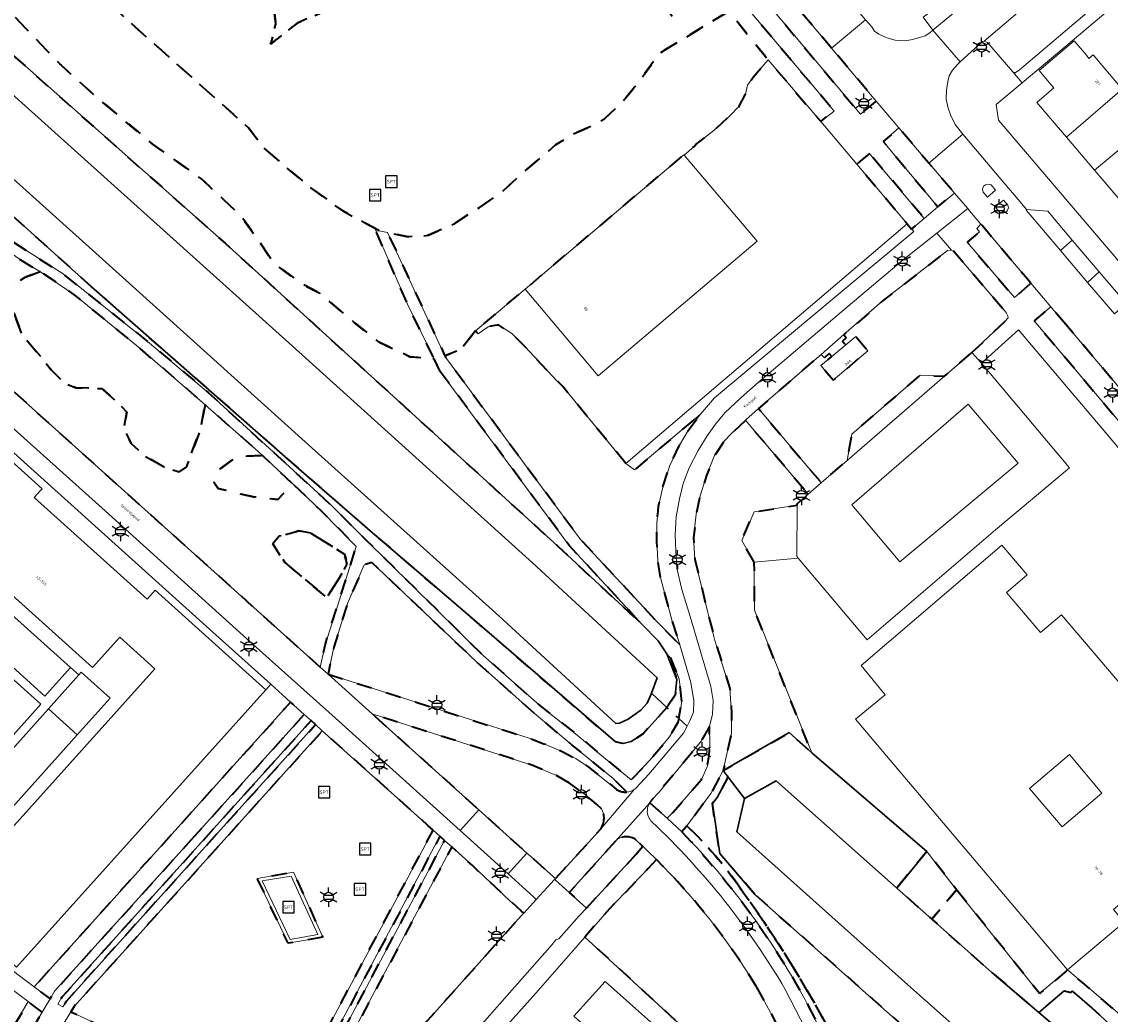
# Model space of a CAD drawing. Extents: x 105780 to 185197, y 477999 to 525027.
# Tile 414 of 562: x 108238 to 108381, y 479636 to 479766. Entities that reach past the tile are written whole.
import ezdxf
from ezdxf.enums import TextEntityAlignment as Align

# ---------------------------------------------------------------- set-up
doc = ezdxf.new("R2010")
doc.units = 0
doc.linetypes.add('XX-HIDDEN', pattern=[4, 2, -2])
for name, color, linetype, lineweight in [('B-GV-GR-HAAG_01-G', 252, 'GR-HAAG1', 13), ('B-GV-GR-MATERIAALGRENS-G', 252, 'XX-HIDDEN', 35), ('B-RO-IE-MEUBILAIR_WEGMEUBILAIR-S', 252, 'Continuous', 25), ('B-WE-GW-WATERGANG_SLOOT_INSTEEK-G', 252, 'Continuous', 30), ('B-XX-KG-KADASTRAAL_BEBOUWING-G', 252, 'Continuous', 20), ('B1-WE-OG-BEBOUWING-T18', 7, 'Continuous', 18), ('B1-WE-OG-TERREIN_ERF-GV', 252, 'Continuous', 18), ('B1-WE-OG-TOPOGRAFIE-T18', 10, 'Continuous', 18), ('B1-WE-VH-VERHARDING_ASFALT-GV', 252, 'Continuous', 18), ('B1-WE-VH-VERHARDING_BETONSTRAATSTEEN-GV', 252, 'Continuous', 18), ('B1-WE-VH-VERHARDING_HALFVERHARDING_SCHELP-GV', 252, 'Continuous', 18), ('B1-WE-VH-VERHARDING_STRAATBAKSTEEN-GV', 252, 'Continuous', 18), ('B1-WE-VH-VERHARDING_TEGEL-GV', 252, 'Continuous', 18), ('B1-WE-VH-VERHARDING_TEGEL_RUBBER-GV', 252, 'Continuous', 18)]:
    doc.layers.add(name, color=color, linetype=linetype, lineweight=lineweight)
doc.styles.add('NLCS-ISO', font='NLCS-ISO.ttf')
doc.styles.add('NLCS-ISO-M200-T18', font='NLCS-ISO.ttf', dxfattribs={"height": 0.36})
doc.linetypes.add('GR-HAAG1', pattern='A,6,[176,NLCS.shx,S=0.125,R=0,X=0,Y=0],-2', length=8)

# ---------------------------------------------------------------- blocks, each defined once
blk = doc.blocks.new('B-SIE-WEG_LICHTMAST-SO')
at = {"ltscale": 0.1}
for p, q in [((-1.1, 0.63), (-2.19, 1.27)), ((0, 1.27), (0, 2.53)), ((1.1, 0.63), (2.19, 1.27)), ((-1.1, -0.63), (-2.19, -1.27)), ((0, -1.27), (0, -2.53)), ((1.1, -0.63), (2.19, -1.27))]:
    blk.add_line(p, q, dxfattribs=at)
at = {"flags": 128}
for points in [[(-1.16, 0.5), (1.16, 0.5)], [(-1.16, -0.5), (1.16, -0.5)]]:
    blk.add_lwpolyline(points, dxfattribs=at)
at = {"ltscale": 0.1}
blk.add_circle((0, 0), 1.27, dxfattribs=at)
at = {"style": 'NLCS-ISO'}
blk.add_attdef('TYPE', text='', height=1.8, dxfattribs=at).set_placement((0, 2.53), align=Align.BOTTOM_CENTER)
blk = doc.blocks.new('SIE-WEG_SPEELTOESTEL-SO')
at = {"flags": 128}
blk.add_lwpolyline([(-0.75, -0.75), (0.75, -0.75), (0.75, 0.75), (-0.75, 0.75)], close=True, dxfattribs=at)
at = {"style": 'NLCS-ISO'}
blk.add_text('SPT', height=0.45, dxfattribs=at).set_placement((0, 0), align=Align.MIDDLE_CENTER)

msp = doc.modelspace()

# ---------------------------------------------------------------- linework, layer by layer
at = {"layer": 'B-GV-GR-HAAG_01-G', "flags": 128}
msp.add_lwpolyline([(108318.854, 479707.44), (108327.514, 479714.782), (108329.372, 479716.93), (108345.623, 479730.506), (108355.552, 479738.8), (108354.711, 479739.796), (108317.715, 479708.304)], close=True, dxfattribs=at)
at = {"layer": 'B-GV-GR-MATERIAALGRENS-G', "flags": 128}
for points in [[(108114.079, 479865.818), (108107.907, 479860.286), (108107.236, 479859.64), (108118.655, 479847.827), (108126.996, 479838.85), (108130.607, 479834.668), (108134.482, 479829.819), (108137.462, 479825.265), (108142.327, 479816.63), (108143.599, 479817.11), (108145.202, 479817.602), (108146.992, 479817.846), (108149.996, 479817.529), (108153.787, 479816.204), (108156.085, 479814.569), (108169.026, 479802.889), (108172.299, 479799.53), (108175.926, 479795.242), (108178.842, 479791.305), (108180.959, 479788.37), (108182.693, 479786.217), (108184.304, 479784.595), (108186.235, 479782.45), (108197.928, 479772.213), (108209.854, 479761.453), (108214.046, 479757.681), (108218.643, 479753.349), (108223.495, 479748.631), (108230.024, 479743.004), (108234.611, 479739.059), (108238.867, 479736.321), (108243.747, 479733.206), (108254.868, 479724.345), (108262.88, 479717.588), (108270.358, 479710.728), (108278.801, 479702.983), (108283.495, 479698.309), (108298.938, 479683.096), (108306.417, 479676.457), (108311.316, 479672.593), (108314.567, 479669.876), (108318.425, 479666.695), (108320.887, 479669.297), (108323.459, 479672.373), (108324.599, 479674.298), (108324.683, 479674.77), (108323.093, 479676.235), (108319.979, 479672.734), (108318.402, 479671.734), (108317.347, 479671.486), (108316.362, 479671.68), (108296.909, 479688.463), (108284.431, 479699.198), (108275.109, 479707.301), (108247.47, 479731.539), (108219.604, 479756.564), (108184.99, 479788.765), (108167.125, 479805.471), (108151.632, 479819.849), (108138.615, 479831.811), (108121.117, 479849.692), (108119.607, 479851.352), (108118.145, 479853.21), (108115.291, 479856.657), (108114.565, 479858.19), (108113.912, 479859.81), (108113.514, 479861.275), (108113.437, 479862.944), (108113.514, 479864.69)], [(108344.767, 479762.88), (108343.439, 479764.455), (108334.105, 479775.496), (108324.768, 479786.538), (108316.086, 479796.84), (108315.675, 479797.324), (108309.676, 479804.371), (108305.456, 479809.348), (108293.518, 479823.431), (108289.391, 479828.296), (108287.232, 479826.471), (108301.612, 479809.486), (108313.159, 479795.826), (108313.286, 479795.912), (108316.479, 479792.167), (108327.194, 479779.489), (108338.725, 479765.91), (108348.544, 479754.207), (108350.627, 479755.935), (108349.883, 479756.813)], [(108293.316, 479720.404), (108292.509, 479722.071), (108289.333, 479722.33), (108285.287, 479724.258), (108282.058, 479726.804), (108277.477, 479730.668), (108275.116, 479731.918), (108271.455, 479734.62), (108269.298, 479737.837), (108267.038, 479740.931), (108261.927, 479745.718), (108255.653, 479750.18), (108248.283, 479756.338), (108243.487, 479760.651), (108235.743, 479768.759), (108234.361, 479771.38), (108234.111, 479773.196), (108234.765, 479774.218), (108236.039, 479775.727), (108248.98, 479789.729), (108260.177, 479801.645), (108264.673, 479806.429), (108270.769, 479813.298), (108269.224, 479815.102), (108278.537, 479826.078), (108277.93, 479826.403), (108277.162, 479826.724), (108276.422, 479825.953), (108265.957, 479814.072), (108232.633, 479776.373), (108232.175, 479776.076), (108231.413, 479776.125), (108230.711, 479776.709), (108229.617, 479777.619), (108224.945, 479772.565), (108231.269, 479767.187), (108265.044, 479737.266), (108308.762, 479697.443), (108319.823, 479687.149), (108310.266, 479697.53)], [(108312.284, 479782.055), (108311.318, 479783.384), (108309.735, 479786.472), (108306.958, 479791.101), (108301.302, 479798.339), (108296.836, 479803.502), (108293.079, 479807.147), (108289.712, 479811.71), (108288.235, 479813.55), (108285.308, 479816.947), (108281.851, 479812.936), (108278.393, 479816.318), (108283.337, 479823.221), (108282.263, 479822.42), (108281.336, 479821.955), (108280.002, 479822.1), (108279.813, 479822.227), (108279.644, 479822.343), (108279.217, 479822.436), (108278.511, 479822.022), (108270.769, 479813.298), (108264.673, 479806.429), (108260.177, 479801.645), (108269.388, 479793.472), (108268.019, 479790.715), (108267.519, 479787.693), (108267.364, 479786.101), (108266.627, 479784.91), (108265.861, 479784.249), (108261.776, 479783.984), (108259.524, 479784.131), (108256.137, 479783.602), (108252.638, 479782.306), (108250.498, 479780.756), (108248.777, 479778.258), (108247.92, 479772.595), (108248.753, 479769.991), (108251.414, 479767.301), (108268.142, 479752.415), (108270.19, 479749.738), (108272.867, 479747.419), (108276.248, 479744.596), (108280.523, 479741.495), (108283.296, 479739.982), (108284.712, 479739.21), (108285.303, 479738.888), (108286.381, 479738.66), (108287.176, 479738.492), (108289.109, 479738.083), (108291.781, 479738.293), (108295.241, 479739.86), (108298.495, 479741.956), (108301.432, 479743.993), (108303.776, 479746.174), (108308.48, 479750.165), (108310.776, 479751.584), (108312.875, 479752.487), (108314.89, 479753.609), (108317.144, 479755.717), (108318.871, 479757.764), (108322.195, 479762.267), (108331.254, 479767.748), (108333.082, 479768.855), (108331.196, 479771.088), (108323.84, 479766.998), (108321.038, 479770.965), (108315.121, 479777.858), (108313.834, 479779.924)], [(108284.712, 479739.21), (108283.296, 479739.982), (108280.523, 479741.495), (108276.248, 479744.596), (108272.867, 479747.419), (108270.19, 479749.738), (108268.142, 479752.415), (108251.414, 479767.301), (108248.753, 479769.991), (108247.92, 479772.595), (108248.777, 479778.258), (108250.498, 479780.756), (108252.638, 479782.306), (108256.137, 479783.602), (108259.524, 479784.131), (108261.776, 479783.984), (108265.861, 479784.249), (108266.627, 479784.91), (108267.364, 479786.101), (108267.519, 479787.693), (108268.019, 479790.715), (108269.388, 479793.472), (108260.177, 479801.645), (108248.98, 479789.729), (108236.039, 479775.727), (108234.765, 479774.218), (108234.111, 479773.196), (108234.361, 479771.38), (108235.743, 479768.759), (108243.487, 479760.651), (108248.283, 479756.338), (108255.653, 479750.18), (108261.927, 479745.718), (108267.038, 479740.931), (108269.298, 479737.837), (108271.455, 479734.62), (108275.116, 479731.918), (108277.477, 479730.668), (108282.058, 479726.804), (108285.287, 479724.258), (108289.333, 479722.33), (108292.509, 479722.071), (108289.034, 479729.25)], [(108283.441, 479776.014), (108286.068, 479775.45), (108290.384, 479775.45), (108294.707, 479775.734), (108295.087, 479770.948), (108289.258, 479770.374), (108284.942, 479769.622), (108279.5, 479768.306), (108274.621, 479766.238), (108271, 479763.426), (108271.707, 479766.041), (108271.428, 479768.483), (108271.419, 479768.479), (108270.852, 479768.068), (108270.089, 479767.989), (108269.364, 479768.028), (108268.895, 479768.439), (108267.975, 479768.929), (108267.682, 479769.3), (108267.486, 479769.535), (108267.114, 479769.966), (108266.86, 479770.788), (108266.84, 479771.629), (108266.801, 479772.021), (108266.801, 479772.666), (108267.016, 479773.371), (108267.31, 479774.252), (108267.447, 479774.662), (108267.701, 479775.171), (108268.092, 479775.641), (108268.484, 479775.895), (108269.149, 479776.15), (108269.614, 479776.235), (108271.056, 479778.458), (108272.507, 479780.77), (108272.359, 479781.199), (108272.28, 479781.903), (108272.359, 479783.156), (108272.789, 479784.995), (108273.181, 479786.561), (108273.846, 479788.009), (108274.629, 479789.3), (108275.294, 479789.809), (108275.747, 479792.181), (108276.478, 479796.204), (108282.779, 479796.032), (108281.565, 479788.797), (108281.377, 479784.661), (108281.377, 479780.714), (108282.503, 479777.142)], [(108281.377, 479780.714), (108281.377, 479784.661), (108281.565, 479788.797), (108282.779, 479796.032), (108276.478, 479796.204), (108275.747, 479792.181), (108275.294, 479789.809), (108275.959, 479789.77), (108277.134, 479789.535), (108278.073, 479788.674), (108278.543, 479787.852), (108278.738, 479786.835), (108278.66, 479785.7), (108278.425, 479784.252), (108277.877, 479782.529), (108277.525, 479781.551), (108276.977, 479780.651), (108276.233, 479780.064), (108275.803, 479779.711), (108275.177, 479779.32), (108274.433, 479779.32), (108273.65, 479779.672), (108272.711, 479780.181), (108272.507, 479780.77), (108271.056, 479778.458), (108269.614, 479776.235), (108270.108, 479776.326), (108270.597, 479776.365), (108271.263, 479776.365), (108272.319, 479775.954), (108273.435, 479775.426), (108274.022, 479774.956), (108274.472, 479774.271), (108274.648, 479773.762), (108274.609, 479773.195), (108274.687, 479772.06), (108274.394, 479771.492), (108273.944, 479770.67), (108273.122, 479769.888), (108272.985, 479769.457), (108272.848, 479769.007), (108272.535, 479768.752), (108272.143, 479768.772), (108271.967, 479768.772), (108271.428, 479768.483), (108271.707, 479766.041), (108271, 479763.426), (108274.621, 479766.238), (108279.5, 479768.306), (108284.942, 479769.622), (108289.258, 479770.374), (108295.087, 479770.948), (108294.707, 479775.734), (108290.384, 479775.45), (108286.068, 479775.45), (108283.441, 479776.014), (108282.503, 479777.142)], [(108333.082, 479768.855), (108331.254, 479767.748), (108336.401, 479761.367), (108343.326, 479753.247), (108345.078, 479754.614), (108342.675, 479757.498)], [(108331.254, 479767.748), (108322.195, 479762.267), (108318.871, 479757.764), (108317.144, 479755.717), (108314.89, 479753.609), (108312.875, 479752.487), (108310.776, 479751.584), (108308.48, 479750.165), (108303.776, 479746.174), (108301.432, 479743.993), (108298.495, 479741.956), (108295.241, 479739.86), (108291.781, 479738.293), (108289.109, 479738.083), (108287.176, 479738.492), (108286.381, 479738.66), (108293.941, 479722.445), (108295.957, 479723.246), (108297.976, 479725.72), (108304.472, 479731.203), (108304.467, 479731.209), (108325.353, 479748.873), (108325.376, 479748.845), (108326.683, 479749.948), (108326.937, 479750.249), (108329.308, 479752.109), (108331.357, 479753.974), (108332.632, 479755.274), (108333.449, 479756.842), (108333.703, 479758.023), (108334.468, 479759.071), (108336.401, 479761.367)], [(108357.932, 479747.317), (108357.547, 479747.771), (108353.608, 479752.419), (108351.544, 479750.622), (108358.736, 479742.024), (108360.906, 479743.846), (108360.465, 479744.361)], [(108204.654, 479747.025), (108214.736, 479738.008), (108216.281, 479736.61), (108239.709, 479715.546), (108251.889, 479704.602), (108271.032, 479687.381), (108277.562, 479681.517), (108278.223, 479684.585), (108280.021, 479690.222), (108282.293, 479697.398), (108277.736, 479702.034), (108273.938, 479705.601), (108271.994, 479703.581), (108268.768, 479703.893), (108264.119, 479705), (108263.548, 479705.843), (108264.385, 479707.572), (108266.595, 479709.191), (108269.953, 479709.344), (108269.388, 479709.875), (108262.427, 479716.013), (108261.78, 479712.687), (108259.932, 479707.801), (108259.023, 479707.176), (108257.048, 479707.832), (108254.53, 479709.253), (108252.711, 479710.915), (108251.74, 479712.754), (108252.128, 479715.038), (108250.821, 479716.38), (108248.838, 479718.133), (108245.413, 479718.25), (108243.966, 479718.857), (108242.178, 479720.61), (108240.821, 479722.324), (108238.317, 479725.296), (108236.584, 479730.06), (108236.907, 479731.564), (108238.75, 479732.796), (108240.791, 479733.505), (108238.408, 479734.876), (108233.382, 479738.388), (108229.142, 479741.855), (108223.87, 479746.504), (108222.215, 479747.828), (108221.135, 479748.263), (108215.038, 479747.855), (108208.611, 479747.178)], [(108349.729, 479749.062), (108348.066, 479747.647), (108354.711, 479739.796), (108355.281, 479739.121), (108356.927, 479740.504), (108349.87, 479748.893)], [(108370.964, 479731.98), (108370.232, 479732.846), (108365.204, 479738.778), (108364.37, 479739.77), (108363.828, 479739.2), (108364.203, 479738.764), (108362.584, 479737.407), (108368.781, 479730.112)], [(108363.209, 479722.883), (108367.52, 479726.945), (108367.947, 479727.456), (108367.916, 479727.722), (108367.689, 479728.133), (108361.314, 479735.588), (108360.807, 479736.181), (108360.5, 479736.337), (108359.984, 479736.292), (108351.376, 479729.583), (108346.359, 479725.235), (108346.656, 479724.815), (108346.172, 479724.395), (108346.617, 479723.902), (108347.928, 479725.002), (108349.531, 479723.09), (108344.958, 479719.254), (108343.355, 479721.166), (108344.784, 479722.365), (108344.45, 479722.733), (108343.808, 479722.179), (108343.367, 479722.642), (108335.158, 479715.527), (108343.402, 479705.749), (108346.806, 479708.693), (108347.43, 479712.142), (108356.38, 479719.884), (108359.613, 479719.773)], [(108240.791, 479733.505), (108238.75, 479732.796), (108236.907, 479731.564), (108236.584, 479730.06), (108238.317, 479725.296), (108240.821, 479722.324), (108242.178, 479720.61), (108243.966, 479718.857), (108245.413, 479718.25), (108248.838, 479718.133), (108250.821, 479716.38), (108252.128, 479715.038), (108251.74, 479712.754), (108252.711, 479710.915), (108254.53, 479709.253), (108257.048, 479707.832), (108259.023, 479707.176), (108259.932, 479707.801), (108261.78, 479712.687), (108262.427, 479716.013), (108262.068, 479716.33), (108253.901, 479723.42), (108245.315, 479730.419)], [(108375.54, 479726.568), (108373.582, 479728.884), (108371.39, 479727.061), (108384.178, 479711.893), (108386.785, 479708.81), (108388.987, 479710.645)], [(108317.715, 479708.304), (108309.413, 479718.429), (108308.662, 479719.153), (108304.495, 479723.649), (108302.738, 479725.368), (108300.966, 479726.507), (108299.615, 479726.279), (108298.308, 479725.328), (108297.976, 479725.72), (108295.957, 479723.246), (108293.941, 479722.445), (108294.027, 479722.259), (108311.774, 479698.314), (108321.841, 479687.469), (108324.832, 479684.439), (108324.812, 479684.509), (108323.822, 479687.564), (108322.296, 479693.15), (108321.911, 479695.516), (108321.797, 479698.087), (108321.771, 479700.489), (108321.945, 479702.018), (108322.023, 479702.703), (108322.574, 479705.186), (108323.496, 479708.05), (108324.775, 479710.715), (108325.923, 479712.634), (108327.514, 479714.782), (108318.854, 479707.44)], [(108334.601, 479695.339), (108332.949, 479698.152), (108334.588, 479701.953), (108340.217, 479702.825), (108340.217, 479702.994), (108341.662, 479704.244), (108333.454, 479713.98), (108331.602, 479712.233), (108330.609, 479711.187), (108329.377, 479709.341), (108328.299, 479706.735), (108327.418, 479703.716), (108326.971, 479701.616), (108326.625, 479698.564), (108326.803, 479695.699), (108328.431, 479688.862), (108329.417, 479685.037), (108331.404, 479678.71), (108331.607, 479675.403), (108331.607, 479672.862), (108330.517, 479667.949), (108339.199, 479672.914), (108342.154, 479670.266), (108334.625, 479689.031)], [(108269.953, 479709.344), (108266.595, 479709.191), (108264.385, 479707.572), (108263.548, 479705.843), (108264.119, 479705), (108268.768, 479703.893), (108271.994, 479703.581), (108273.938, 479705.601)], [(108276.306, 479699.14), (108274.725, 479699.426), (108272.135, 479698.722), (108271.312, 479697.733), (108272.907, 479695.274), (108278.398, 479690.681), (108279.963, 479693.085), (108281.102, 479695.063), (108280.728, 479696.375)], [(108276.306, 479699.14), (108280.728, 479696.375), (108281.102, 479695.063), (108279.963, 479693.085), (108278.398, 479690.681), (108272.907, 479695.274), (108271.312, 479697.733), (108272.135, 479698.722), (108274.725, 479699.426)], [(108325.078, 479677.005), (108324.729, 479679.993), (108323.692, 479682.626), (108323.122, 479683.282), (108324.428, 479679.915), (108324.184, 479677.843), (108323.093, 479676.235), (108324.683, 479674.77)], [(108260.648, 479658.854), (108275.456, 479675.294), (108273.66, 479676.913), (108272.829, 479675.987), (108258.867, 479660.491), (108239.937, 479639.477), (108242.037, 479637.898), (108242.642, 479638.922)], [(108276.946, 479673.961), (108276.344, 479674.488), (108261.495, 479658.01), (108243.587, 479638.127), (108243.081, 479637.229), (108243.73, 479636.849), (108244.189, 479637.615), (108262.045, 479657.468)], [(108292.378, 479660.092), (108291.678, 479660.723), (108288.535, 479663.57), (108277.822, 479673.142), (108262.947, 479656.61), (108245.2, 479636.927), (108244.773, 479636.213), (108259.491, 479629.329), (108272.71, 479623.133)], [(108293.898, 479658.723), (108293.281, 479659.279), (108273.802, 479622.653), (108274.509, 479622.313)], [(108304.297, 479649.196), (108303.959, 479649.496), (108302.468, 479650.82), (108297.507, 479655.471), (108294.831, 479657.882), (108275.62, 479621.811), (108278.558, 479620.384), (108303.956, 479648.812)], [(108357.272, 479657.305), (108353.332, 479652.484), (108357.917, 479648.407), (108361.184, 479652.236)], [(108277.884, 479646), (108273.318, 479645.221), (108269.277, 479653.747), (108274.026, 479654.571)], [(108361.184, 479652.236), (108357.917, 479648.407), (108365.827, 479641.375), (108371.993, 479636.112), (108375.347, 479638.986), (108376.215, 479638.743), (108376.411, 479638.911), (108378.954, 479636.741), (108395.786, 479621.176), (108418.752, 479600.76), (108428.259, 479592.412), (108430.505, 479592.558), (108400.069, 479622.63), (108389.687, 479632.889), (108386.3, 479632.76), (108377.733, 479640.044), (108375.769, 479641.716), (108372.096, 479638.613)], [(108241.001, 479636.141), (108239.168, 479637.543), (108228.428, 479619.256), (108230.311, 479618.119)]]:
    msp.add_lwpolyline(points, close=True, dxfattribs=at)
for points in [[(108317.868, 479665.104), (108316.042, 479666.892), (108310.682, 479671.28), (108305.671, 479675.475), (108298.086, 479682.209), (108284.329, 479695.295), (108283.338, 479694.97), (108281.158, 479689.995), (108279.337, 479684.15), (108278.591, 479680.604)], [(108278.591, 479680.604), (108305.026, 479672.163), (108306.954, 479671.457), (108309.363, 479670.448), (108311.157, 479669.489), (108312.768, 479668.425), (108316.423, 479665.497)], [(108310.291, 479666.277), (108308.586, 479667.285), (108305.505, 479668.585), (108302.944, 479669.423), (108284.362, 479675.37), (108298.405, 479662.768), (108304.722, 479657.055), (108305.175, 479656.689), (108308.203, 479653.965), (108308.25, 479653.923), (108308.458, 479653.736), (108310.951, 479656.456), (108313.663, 479659.415), (108314.46, 479660.322)], [(108320.85, 479663.696), (108323.159, 479661.672), (108323.945, 479662.458), (108327.671, 479666.759), (108328.392, 479668.417), (108328.688, 479669.874), (108328.762, 479671.294), (108328.692, 479673.699)], [(108328.692, 479673.699), (108327.606, 479671.783), (108322.095, 479665.104), (108321.102, 479664.013)], [(108334.687, 479651.648), (108330.055, 479657.027), (108329.087, 479663.594), (108329.724, 479664.366), (108331.18, 479667.071), (108330.517, 479667.949), (108328.89, 479664.927), (108325.744, 479660.661)], [(108314.518, 479662.888), (108313.875, 479663.49), (108312.58, 479664.605), (108310.291, 479666.277)], [(108325.744, 479660.661), (108325.661, 479660.548), (108325.091, 479659.858)], [(108316.335, 479658.663), (108310.284, 479651.882), (108312.524, 479649.839), (108319.021, 479656.869)], [(108319.021, 479656.869), (108319.932, 479657.991), (108319.823, 479658.093), (108319.092, 479658.783)], [(108321.735, 479656.238), (108320.626, 479655.006), (108315.588, 479649.751), (108312.339, 479646.037), (108327.297, 479632.265), (108331.573, 479628.432), (108334.808, 479631.795), (108335.935, 479632.967), (108337.531, 479634.679), (108334.908, 479639.488)], [(108448.76, 479533.095), (108449.361, 479532.543), (108450.025, 479531.934), (108456.905, 479539.553), (108457.75, 479539.992), (108458.571, 479540.566), (108459.122, 479541.21), (108459.42, 479541.671), (108459.695, 479542.386), (108460.153, 479542.9), (108458.883, 479546.133), (108456.478, 479543.808), (108444.375, 479554.118), (108422.002, 479574.011), (108334.687, 479651.648)], [(108341.687, 479637.008), (108347, 479626.622), (108348.869, 479622.967)]]:
    msp.add_lwpolyline(points, dxfattribs=at)
for points in [[(108316.423, 479665.497, 0.1814293), (108317.868, 479665.104)], [(108321.102, 479664.013, 0.0509046), (108320.85, 479663.696)], [(108314.46, 479660.322, 0.2824897), (108314.518, 479662.888)], [(108325.744, 479660.661, -0.0528606), (108332.759, 479652.445)], [(108332.759, 479652.445, 0.0528606), (108325.744, 479660.661)], [(108319.092, 479658.783, 0.3598086), (108316.335, 479658.663)], [(108325.091, 479659.858, -0.0701191), (108341.687, 479637.008)], [(108334.908, 479639.488, 0.0596516), (108321.735, 479656.238)], [(108332.759, 479652.445, -0.0450472), (108347.262, 479628.262)], [(108347.262, 479628.262, 0.0450472), (108332.759, 479652.445)]]:
    msp.add_lwpolyline(points, format="xyb", dxfattribs=at)
at = {"layer": 'B-WE-GW-WATERGANG_SLOOT_INSTEEK-G', "flags": 128}
for points in [[(108184.99, 479788.765), (108219.604, 479756.564), (108247.47, 479731.539), (108275.109, 479707.301), (108284.431, 479699.198), (108296.909, 479688.463), (108316.362, 479671.68), (108317.347, 479671.486), (108318.402, 479671.734), (108319.979, 479672.734), (108323.093, 479676.235), (108321.091, 479678.08), (108321.05, 479677.964), (108320.521, 479676.772), (108319.708, 479675.862), (108318.014, 479674.697), (108316.865, 479674.177), (108316.382, 479674.102), (108301.003, 479688.246), (108276.429, 479710.344), (108249.824, 479734.364), (108220.963, 479760.287), (108202.65, 479776.569)], [(108202.65, 479776.569), (108220.963, 479760.287), (108249.824, 479734.364), (108276.429, 479710.344), (108301.003, 479688.246), (108316.382, 479674.102), (108316.865, 479674.177), (108318.014, 479674.697), (108319.708, 479675.862), (108320.521, 479676.772), (108321.05, 479677.964), (108321.091, 479678.08), (108321.823, 479680.129), (108305.437, 479695.228), (108274.744, 479722.993), (108237.442, 479756.513), (108222.168, 479770.297)]]:
    msp.add_lwpolyline(points, dxfattribs=at)
for points in [[(108224.945, 479772.565), (108224.564, 479772.889), (108222.168, 479770.297), (108237.442, 479756.513), (108274.744, 479722.993), (108305.437, 479695.228), (108321.823, 479680.129), (108321.091, 479678.08), (108323.093, 479676.235), (108324.184, 479677.843), (108324.428, 479679.915), (108323.122, 479683.282), (108321.943, 479684.96), (108319.823, 479687.149), (108308.762, 479697.443), (108265.044, 479737.266), (108231.269, 479767.187)], [(108342.154, 479670.266), (108339.199, 479672.914), (108330.517, 479667.949), (108331.18, 479667.071), (108333.308, 479664.254), (108337.469, 479666.587), (108353.332, 479652.484), (108357.272, 479657.305)], [(108354.778, 479639.76), (108332.304, 479659.857), (108333.308, 479664.254), (108331.18, 479667.071), (108329.724, 479664.366), (108329.087, 479663.594), (108330.055, 479657.027), (108334.687, 479651.648), (108422.002, 479574.011), (108444.375, 479554.118), (108456.478, 479543.808), (108458.883, 479546.133), (108457.708, 479548.719), (108439.897, 479564.413), (108420.51, 479581.605), (108404.306, 479595.835)], [(108392.429, 479617.474), (108375.634, 479633.005), (108371.993, 479636.112), (108365.827, 479641.375), (108357.917, 479648.407), (108353.332, 479652.484), (108337.469, 479666.587), (108333.308, 479664.254), (108332.304, 479659.857), (108354.778, 479639.76), (108404.306, 479595.835), (108420.51, 479581.605), (108439.897, 479564.413), (108457.708, 479548.719), (108456.733, 479560.496), (108441.494, 479574.142), (108436.063, 479578.91), (108421.208, 479591.953), (108415.443, 479597.015)], [(108395.786, 479621.176), (108378.954, 479636.741), (108376.411, 479638.911), (108376.215, 479638.743), (108375.347, 479638.986), (108371.993, 479636.112), (108375.634, 479633.005), (108392.429, 479617.474), (108415.443, 479597.015), (108421.208, 479591.953), (108428.259, 479592.412), (108418.752, 479600.76)]]:
    msp.add_lwpolyline(points, close=True, dxfattribs=at)
at = {"layer": 'B-XX-KG-KADASTRAAL_BEBOUWING-G', "flags": 128}
for points in [[(108378.576, 479761.555), (108378.24, 479761.954), (108376.644, 479763.851), (108372.054, 479759.957), (108373.632, 479758.081), (108373.985, 479757.661), (108371.751, 479755.766), (108375.622, 479751.201), (108382.96, 479757.509), (108379.13, 479762.025)], [(108386.744, 479753.047), (108382.96, 479757.509), (108375.622, 479751.201), (108379.313, 479746.85)], [(108390.486, 479748.635), (108390.325, 479748.824), (108392.205, 479750.26), (108392.312, 479750.137), (108395.079, 479752.487), (108393.373, 479754.498), (108388.861, 479750.552), (108386.744, 479753.047), (108379.313, 479746.85), (108383.106, 479742.377)], [(108325.353, 479748.873), (108304.467, 479731.209), (108304.472, 479731.203), (108314.085, 479719.836), (108334.971, 479737.5), (108325.376, 479748.845)], [(108346.617, 479723.902), (108344.784, 479722.365), (108343.355, 479721.166), (108344.958, 479719.254), (108349.531, 479723.09), (108347.928, 479725.002)], [(108235.523, 479709.9), (108226.802, 479700.188), (108247.618, 479681.455), (108251.226, 479685.47), (108255.83, 479681.317), (108229.959, 479652.543), (108229.164, 479653.244), (108228.628, 479653.718), (108228.205, 479654.092), (108227.884, 479653.734), (108226.442, 479652.125), (108237.622, 479642.091), (108270.396, 479678.541), (108255.857, 479691.623), (108254.795, 479690.454), (108239.942, 479703.807), (108240.8, 479704.731), (108241.014, 479704.961)], [(108391.513, 479657.855), (108383.612, 479667.209), (108389.095, 479671.84), (108374.959, 479688.396), (108372.224, 479686.061), (108367.727, 479691.328), (108370.465, 479693.666), (108367.155, 479697.543), (108348.657, 479681.749), (108351.81, 479677.886), (108347.908, 479674.702), (108375.769, 479641.716), (108383.194, 479647.988), (108381.794, 479649.646)], [(108380.298, 479664.943), (108375.051, 479660.512), (108370.768, 479665.582), (108376.015, 479670.014)], [(108310.882, 479635.638), (108317.285, 479629.903), (108321.384, 479634.48), (108314.981, 479640.215)]]:
    msp.add_lwpolyline(points, close=True, dxfattribs=at)
at = {"layer": 'B1-WE-OG-TERREIN_ERF-GV', "flags": 128}
for points in [[(108381.586, 479768.247), (108369.796, 479758.329), (108366.408, 479755.479), (108366.697, 479753.437), (108386.186, 479730.563)], [(108383.106, 479742.377), (108379.313, 479746.85), (108375.622, 479751.201), (108371.751, 479755.766), (108373.985, 479757.661), (108373.632, 479758.081), (108372.054, 479759.957), (108376.644, 479763.851), (108378.24, 479761.954), (108378.576, 479761.555), (108379.13, 479762.025), (108382.96, 479757.509)], [(108389.052, 479702.524), (108380.816, 479712.327), (108375.163, 479718.975), (108369.33, 479725.876), (108364.468, 479721.462), (108376.039, 479707.74), (108366.288, 479699.583), (108349.415, 479685.116), (108340.371, 479695.847), (108334.601, 479695.339), (108334.625, 479689.031), (108342.154, 479670.266), (108357.272, 479657.305), (108361.184, 479652.236), (108372.096, 479638.613), (108375.769, 479641.716), (108377.733, 479640.044), (108386.3, 479632.76)], [(108235.523, 479709.9), (108241.014, 479704.961), (108240.8, 479704.731), (108239.942, 479703.807), (108254.795, 479690.454), (108255.857, 479691.623), (108270.396, 479678.541), (108271.045, 479679.262), (108263.014, 479686.511), (108232.797, 479713.685)], [(108229.959, 479652.543), (108255.83, 479681.317), (108251.226, 479685.47), (108247.618, 479681.455), (108226.802, 479700.188)], [(108235.604, 479689.66), (108244.728, 479681.47), (108245.811, 479680.498), (108246.138, 479680.864), (108249.936, 479677.463), (108245.591, 479672.628), (108229.316, 479654.456)], [(108327.297, 479632.265), (108312.339, 479646.037), (108305.896, 479638.675), (108293.601, 479624.938)], [(108310.882, 479635.638), (108314.981, 479640.215), (108321.384, 479634.48)]]:
    msp.add_lwpolyline(points, dxfattribs=at)
for points in [[(108304.472, 479731.203), (108297.976, 479725.72), (108298.308, 479725.328), (108299.615, 479726.279), (108300.966, 479726.507), (108302.738, 479725.368), (108304.495, 479723.649), (108308.662, 479719.153), (108309.413, 479718.429), (108317.715, 479708.304), (108354.711, 479739.796), (108348.066, 479747.647), (108343.326, 479753.247), (108336.401, 479761.367), (108334.468, 479759.071), (108333.703, 479758.023), (108333.449, 479756.842), (108332.632, 479755.274), (108331.357, 479753.974), (108329.308, 479752.109), (108326.937, 479750.249), (108326.683, 479749.948), (108325.376, 479748.845), (108334.971, 479737.5), (108314.085, 479719.836)], [(108366.288, 479699.583), (108376.039, 479707.74), (108364.468, 479721.462), (108363.209, 479722.883), (108359.613, 479719.773), (108346.806, 479708.693), (108343.402, 479705.749), (108341.662, 479704.244), (108340.217, 479702.994), (108340.217, 479702.825), (108340.201, 479696.049), (108340.371, 479695.847), (108349.415, 479685.116)], [(108359.613, 479719.773), (108356.38, 479719.884), (108347.43, 479712.142), (108346.806, 479708.693)], [(108369.263, 479708.33), (108362.708, 479716.103), (108347.404, 479702.864), (108353.742, 479695.346)], [(108369.263, 479708.33), (108353.742, 479695.346), (108347.404, 479702.864), (108362.708, 479716.103)], [(108340.217, 479702.825), (108334.588, 479701.953), (108332.949, 479698.152), (108334.601, 479695.339), (108340.371, 479695.847), (108340.201, 479696.049)], [(108375.769, 479641.716), (108347.908, 479674.702), (108351.81, 479677.886), (108348.657, 479681.749), (108367.155, 479697.543), (108370.465, 479693.666), (108367.727, 479691.328), (108372.224, 479686.061), (108374.959, 479688.396), (108389.095, 479671.84), (108383.612, 479667.209), (108391.513, 479657.855), (108381.794, 479649.646), (108383.194, 479647.988)], [(108272.829, 479675.987), (108273.66, 479676.913), (108271.045, 479679.262), (108270.396, 479678.541), (108237.622, 479642.091), (108226.442, 479652.125), (108225.222, 479650.56), (108230.726, 479646.404), (108239.937, 479639.477), (108258.867, 479660.491)], [(108380.298, 479664.943), (108376.015, 479670.014), (108370.768, 479665.582), (108375.051, 479660.512)], [(108224.522, 479648.563), (108222.955, 479645.915), (108235.894, 479638.26), (108211.505, 479597.17), (108199.15, 479604.479), (108199.11, 479604.411), (108210.544, 479594.127), (108213.221, 479593.86), (108218.618, 479602.917), (108219.748, 479604.814), (108227.799, 479618.207), (108228.428, 479619.256), (108239.168, 479637.543), (108229.549, 479644.764)]]:
    msp.add_lwpolyline(points, close=True, dxfattribs=at)
at = {"layer": 'B1-WE-VH-VERHARDING_ASFALT-GV', "flags": 128}
msp.add_lwpolyline([(108216.281, 479736.61), (108213.817, 479733.926), (108237.308, 479712.811), (108249.264, 479702.06), (108268.355, 479684.862), (108279.112, 479675.204), (108295.943, 479660.041), (108298.405, 479662.768), (108284.362, 479675.37), (108278.591, 479680.604), (108277.562, 479681.517), (108271.032, 479687.381), (108251.889, 479704.602), (108239.709, 479715.546)], close=True, dxfattribs=at)
at = {"layer": 'B1-WE-VH-VERHARDING_BETONSTRAATSTEEN-GV', "flags": 128}
for points in [[(108320.106, 479801.145), (108315.675, 479797.324), (108316.086, 479796.84), (108324.768, 479786.538), (108334.105, 479775.496), (108343.439, 479764.455), (108344.767, 479762.88), (108349.232, 479766.629), (108347.874, 479768.252), (108342.441, 479774.67), (108335.673, 479782.7), (108329.232, 479790.319)], [(108376.835, 479774.059), (108364.791, 479763.793), (108365.255, 479763.646), (108368.57, 479759.765), (108368.907, 479759.642), (108369.466, 479760.035), (108380.006, 479768.975), (108380.205, 479769.332), (108380.188, 479769.645), (108378.861, 479771.157), (108376.95, 479773.547)], [(108358.076, 479765.276), (108357.656, 479764.929), (108357.036, 479764.501), (108355.583, 479764.073), (108355.164, 479764.003), (108354.323, 479763.861), (108353.107, 479763.965), (108352.006, 479764.264), (108350.988, 479764.756), (108350.393, 479765.108), (108350.027, 479765.678), (108349.232, 479766.629), (108344.767, 479762.88), (108349.883, 479756.813), (108350.627, 479755.935), (108353.608, 479752.419), (108357.547, 479747.771), (108362.026, 479751.59), (108361.016, 479752.874), (108360.389, 479754.127), (108360.076, 479755.027), (108359.802, 479756.201), (108359.881, 479757.375), (108360.037, 479758.51), (108360.233, 479759.254), (108360.663, 479759.998), (108361.335, 479760.788), (108361.668, 479761.091)], [(108364.99, 479744.949), (108364.742, 479744.739), (108364.583, 479744.377), (108364.666, 479743.983), (108365.246, 479743.318), (108366.316, 479744.238), (108365.743, 479744.908), (108365.385, 479745.027)], [(108364.99, 479744.949), (108365.385, 479745.027), (108365.743, 479744.908), (108366.316, 479744.238), (108365.246, 479743.318), (108364.666, 479743.983), (108364.583, 479744.377), (108364.742, 479744.739)], [(108366.27, 479742.016), (108366.836, 479741.346), (108367.21, 479741.223), (108367.579, 479741.29), (108367.838, 479741.515), (108368.003, 479741.893), (108367.906, 479742.261), (108367.348, 479742.924)], [(108366.27, 479742.016), (108367.348, 479742.924), (108367.906, 479742.261), (108368.003, 479741.893), (108367.838, 479741.515), (108367.579, 479741.29), (108367.21, 479741.223), (108366.836, 479741.346)], [(108370.392, 479741.669), (108370.37, 479741.562), (108374.838, 479736.275), (108376.398, 479737.672), (108373.194, 479741.456)], [(108379.937, 479733.493), (108379.932, 479733.499), (108376.398, 479737.672), (108374.838, 479736.275), (108378.373, 479732.092)], [(108379.937, 479733.493), (108378.373, 479732.092), (108381.955, 479727.95), (108383.475, 479729.312)], [(108235.604, 479689.66), (108232.272, 479685.887), (108241.34, 479677.713), (108244.728, 479681.47)], [(108245.811, 479680.498), (108241.826, 479676.022), (108245.591, 479672.628), (108249.936, 479677.463), (108246.138, 479680.864)], [(108245.591, 479672.628), (108241.826, 479676.022), (108225.552, 479657.852), (108229.316, 479654.456)], [(108298.405, 479662.768), (108295.943, 479660.041), (108302.244, 479654.329), (108304.722, 479657.055)]]:
    msp.add_lwpolyline(points, close=True, dxfattribs=at)
for points in [[(108381.39, 479785.048), (108367.533, 479773.093), (108358.076, 479765.276), (108361.668, 479761.091), (108364.589, 479763.749), (108364.791, 479763.793), (108376.835, 479774.059), (108389.842, 479785.054)], [(108381.955, 479727.95), (108378.373, 479732.092), (108374.838, 479736.275), (108370.37, 479741.562), (108370.392, 479741.669), (108369.549, 479742.683), (108367.243, 479745.378), (108362.026, 479751.59), (108357.547, 479747.771), (108357.932, 479747.317), (108360.465, 479744.361), (108360.906, 479743.846), (108362.65, 479741.808), (108362.894, 479741.524), (108364.37, 479739.77), (108365.204, 479738.778), (108370.232, 479732.846), (108370.964, 479731.98), (108373.582, 479728.884), (108375.54, 479726.568), (108388.987, 479710.645)], [(108211.277, 479703.269), (108240.823, 479676.662), (108220.027, 479653.368)], [(108225.552, 479657.852), (108241.826, 479676.022), (108245.811, 479680.498), (108244.728, 479681.47), (108241.34, 479677.713), (108232.272, 479685.887)], [(108229.549, 479644.764), (108239.168, 479637.543), (108241.001, 479636.141), (108242.037, 479637.898), (108239.937, 479639.477), (108230.726, 479646.404)]]:
    msp.add_lwpolyline(points, dxfattribs=at)
at = {"layer": 'B1-WE-VH-VERHARDING_HALFVERHARDING_SCHELP-GV', "flags": 128}
for points in [[(108233.382, 479738.388), (108238.408, 479734.876), (108240.791, 479733.505), (108245.315, 479730.419), (108253.901, 479723.42), (108262.068, 479716.33), (108262.427, 479716.013), (108269.388, 479709.875), (108269.953, 479709.344), (108273.938, 479705.601), (108277.736, 479702.034), (108282.293, 479697.398), (108280.021, 479690.222), (108278.223, 479684.585), (108277.562, 479681.517), (108278.591, 479680.604), (108279.337, 479684.15), (108281.158, 479689.995), (108283.338, 479694.97), (108284.329, 479695.295), (108298.086, 479682.209), (108305.671, 479675.475), (108310.682, 479671.28), (108316.042, 479666.892), (108317.868, 479665.104)], [(108319.091, 479665.639), (108320.757, 479667.455), (108325.3, 479672.831), (108325.773, 479673.766), (108324.683, 479674.77), (108324.599, 479674.298), (108323.459, 479672.373), (108320.887, 479669.297), (108318.425, 479666.695), (108314.567, 479669.876), (108311.316, 479672.593), (108306.417, 479676.457), (108298.938, 479683.096), (108283.495, 479698.309), (108278.801, 479702.983), (108270.358, 479710.728), (108262.88, 479717.588), (108254.868, 479724.345), (108243.747, 479733.206), (108238.867, 479736.321), (108234.611, 479739.059)]]:
    msp.add_lwpolyline(points, dxfattribs=at)
msp.add_lwpolyline([(108293.941, 479722.445), (108286.381, 479738.66), (108285.303, 479738.888), (108284.712, 479739.21), (108289.034, 479729.25), (108292.509, 479722.071), (108293.316, 479720.404), (108310.266, 479697.53), (108319.823, 479687.149), (108321.943, 479684.96), (108323.122, 479683.282), (108323.692, 479682.626), (108324.729, 479679.993), (108325.078, 479677.005), (108324.683, 479674.77), (108325.773, 479673.766), (108326.077, 479674.368), (108326.603, 479675.623), (108326.647, 479677.071), (108326.275, 479679.486), (108324.832, 479684.439), (108321.841, 479687.469), (108311.774, 479698.314), (108294.027, 479722.259)], close=True, dxfattribs=at)
at = {"layer": 'B1-WE-VH-VERHARDING_HALFVERHARDING_SCHELP-GV'}
for points in [[(108317.868, 479665.104, 0.1251438), (108318.858, 479665.458)], [(108318.858, 479665.458, 0.0386445), (108319.091, 479665.639)]]:
    msp.add_lwpolyline(points, format="xyb", dxfattribs=at)
at = {"layer": 'B1-WE-VH-VERHARDING_STRAATBAKSTEEN-GV', "flags": 128}
for points in [[(108211.277, 479703.269), (108204.074, 479693.004), (108197.674, 479683.965), (108169.062, 479659.029), (108155.466, 479647.219), (108154.024, 479645.864), (108153.898, 479645.729), (108153.55, 479645.384), (108153.572, 479645.365), (108153.491, 479645.286), (108157.049, 479642.086), (108157.133, 479642.158), (108157.783, 479642.75), (108174.553, 479657.411), (108175.413, 479658.135), (108202.54, 479633.79), (108220.027, 479653.368), (108240.823, 479676.662)], [(108308.533, 479645.659), (108308.902, 479645.805), (108311.57, 479648.807), (108312.524, 479649.839), (108310.284, 479651.882), (108308.411, 479653.553), (108308.344, 479653.612), (108305.944, 479650.993), (108304.772, 479649.714), (108304.297, 479649.196), (108303.956, 479648.812), (108278.558, 479620.384), (108277.041, 479618.686), (108268.02, 479608.588), (108254.328, 479593.078), (108252.889, 479591.448), (108257.043, 479587.773), (108286.645, 479620.885), (108291.954, 479626.824), (108308.017, 479645.073)]]:
    msp.add_lwpolyline(points, close=True, dxfattribs=at)
at = {"layer": 'B1-WE-VH-VERHARDING_TEGEL-GV', "flags": 128}
for points in [[(108384.123, 479789.866), (108379.845, 479786.249), (108373.494, 479781.025), (108372.199, 479779.96), (108369.774, 479777.788), (108369.919, 479777.564), (108360.943, 479770.143), (108356.814, 479766.972), (108358.076, 479765.276), (108367.533, 479773.093), (108381.39, 479785.048)], [(108389.842, 479785.054), (108376.835, 479774.059), (108376.95, 479773.547), (108378.861, 479771.157), (108380.188, 479769.645), (108380.205, 479769.332), (108380.006, 479768.975), (108369.466, 479760.035), (108368.907, 479759.642), (108368.57, 479759.765), (108369.796, 479758.329), (108381.586, 479768.247)], [(108333.082, 479768.855), (108342.675, 479757.498), (108345.078, 479754.614), (108343.326, 479753.247), (108348.066, 479747.647), (108349.729, 479749.062), (108349.87, 479748.893), (108356.927, 479740.504), (108358.736, 479742.024), (108351.544, 479750.622), (108353.608, 479752.419), (108350.627, 479755.935), (108348.544, 479754.207), (108338.725, 479765.91), (108327.194, 479779.489)], [(108349.232, 479766.629), (108350.027, 479765.678), (108350.393, 479765.108), (108350.988, 479764.756), (108352.006, 479764.264), (108353.107, 479763.965), (108354.323, 479763.861), (108355.164, 479764.003), (108355.583, 479764.073), (108357.036, 479764.501), (108357.656, 479764.929), (108358.076, 479765.276), (108356.814, 479766.972)], [(108386.186, 479730.563), (108366.697, 479753.437), (108366.408, 479755.479), (108369.796, 479758.329), (108368.57, 479759.765), (108365.255, 479763.646), (108364.791, 479763.793), (108364.589, 479763.749), (108361.668, 479761.091), (108361.335, 479760.788), (108360.663, 479759.998), (108360.233, 479759.254), (108360.037, 479758.51), (108359.881, 479757.375), (108359.802, 479756.201), (108360.076, 479755.027), (108360.389, 479754.127), (108361.016, 479752.874), (108362.026, 479751.59), (108367.243, 479745.378), (108369.549, 479742.683), (108370.392, 479741.669), (108373.194, 479741.456), (108376.398, 479737.672), (108379.932, 479733.499), (108379.937, 479733.493), (108383.475, 479729.312)], [(108326.191, 479688.185), (108325.064, 479691.72), (108324.435, 479694.512), (108324.272, 479696.828), (108324.201, 479698.914), (108324.334, 479701.294), (108324.751, 479703.628), (108325.265, 479705.668), (108326.028, 479707.722), (108327.22, 479709.989), (108328.383, 479711.925), (108329.49, 479713.464), (108330.742, 479714.934), (108332.814, 479716.921), (108335.103, 479718.951), (108346.952, 479728.971), (108354.161, 479735.067), (108358.596, 479738.588), (108362.65, 479741.808), (108360.906, 479743.846), (108358.736, 479742.024), (108356.927, 479740.504), (108355.281, 479739.121), (108355.552, 479738.8), (108345.623, 479730.506), (108329.372, 479716.93), (108327.514, 479714.782), (108325.923, 479712.634), (108324.775, 479710.715), (108323.496, 479708.05), (108322.574, 479705.186), (108322.023, 479702.703), (108321.945, 479702.018), (108321.771, 479700.489), (108321.797, 479698.087), (108321.911, 479695.516), (108322.296, 479693.15), (108323.822, 479687.564), (108324.812, 479684.509), (108324.832, 479684.439), (108326.275, 479679.486), (108326.647, 479677.071), (108326.603, 479675.623), (108326.077, 479674.368), (108325.773, 479673.766), (108325.3, 479672.831), (108320.757, 479667.455), (108319.091, 479665.639)], [(108384.178, 479711.893), (108371.39, 479727.061), (108373.582, 479728.884), (108370.964, 479731.98), (108368.781, 479730.112), (108362.584, 479737.407), (108364.203, 479738.764), (108363.828, 479739.2), (108364.37, 479739.77), (108362.894, 479741.524), (108362.65, 479741.808), (108358.596, 479738.588), (108360.5, 479736.337), (108360.807, 479736.181), (108361.314, 479735.588), (108367.689, 479728.133), (108367.916, 479727.722), (108367.947, 479727.456), (108367.52, 479726.945), (108363.209, 479722.883), (108364.468, 479721.462), (108369.33, 479725.876), (108375.163, 479718.975), (108380.816, 479712.327), (108389.052, 479702.524)], [(108232.797, 479713.685), (108263.014, 479686.511), (108271.045, 479679.262), (108273.66, 479676.913), (108275.456, 479675.294), (108276.344, 479674.488), (108276.946, 479673.961), (108277.822, 479673.142), (108288.535, 479663.57), (108291.678, 479660.723), (108292.378, 479660.092), (108293.281, 479659.279), (108293.898, 479658.723), (108294.831, 479657.882), (108297.507, 479655.471), (108302.468, 479650.82), (108303.959, 479649.496), (108304.297, 479649.196), (108304.772, 479649.714), (108305.944, 479650.993), (108305.594, 479651.31), (108302.699, 479653.932), (108302.244, 479654.329), (108295.943, 479660.041), (108279.112, 479675.204), (108268.355, 479684.862), (108249.264, 479702.06), (108237.308, 479712.811)], [(108321.102, 479664.013), (108322.095, 479665.104), (108327.606, 479671.783), (108328.692, 479673.699), (108329.101, 479675.356), (108329.173, 479677.136), (108328.897, 479678.958), (108326.191, 479688.185)], [(108278.591, 479680.604), (108284.362, 479675.37), (108302.944, 479669.423), (108305.505, 479668.585), (108308.586, 479667.285), (108310.291, 479666.277), (108312.58, 479664.605), (108313.875, 479663.49), (108314.518, 479662.888)], [(108316.423, 479665.497), (108312.768, 479668.425), (108311.157, 479669.489), (108309.363, 479670.448), (108306.954, 479671.457), (108305.026, 479672.163), (108278.591, 479680.604)], [(108232.839, 479616.071), (108243.536, 479634.143), (108243.646, 479634.326), (108244.773, 479636.213), (108245.2, 479636.927), (108262.947, 479656.61), (108277.822, 479673.142), (108276.946, 479673.961), (108262.045, 479657.468), (108244.189, 479637.615), (108243.73, 479636.849), (108243.081, 479637.229), (108243.587, 479638.127), (108261.495, 479658.01), (108276.344, 479674.488), (108275.456, 479675.294), (108260.648, 479658.854), (108242.642, 479638.922), (108242.037, 479637.898), (108241.001, 479636.141), (108230.311, 479618.119)], [(108318.858, 479665.458), (108314.46, 479660.322), (108313.663, 479659.415), (108310.951, 479656.456), (108308.458, 479653.736), (108308.344, 479653.612), (108308.411, 479653.553), (108310.284, 479651.882), (108316.335, 479658.663), (108320.85, 479663.696)], [(108314.46, 479660.322), (108318.858, 479665.458)], [(108320.85, 479663.696), (108316.335, 479658.663)], [(108325.091, 479659.858), (108323.159, 479661.672), (108320.85, 479663.696)], [(108319.932, 479657.991), (108319.021, 479656.869), (108312.524, 479649.839), (108311.57, 479648.807), (108308.902, 479645.805), (108308.533, 479645.659), (108308.017, 479645.073), (108291.954, 479626.824), (108286.645, 479620.885), (108257.043, 479587.773), (108258.591, 479586.366), (108272.059, 479600.845), (108285.464, 479616.173), (108293.601, 479624.938), (108305.896, 479638.675), (108312.339, 479646.037)], [(108319.092, 479658.783), (108319.823, 479658.093), (108319.932, 479657.991)], [(108312.339, 479646.037), (108315.588, 479649.751), (108320.626, 479655.006), (108321.735, 479656.238)], [(108334.908, 479639.488), (108337.531, 479634.679), (108337.988, 479633.787), (108338.263, 479633.251), (108340.026, 479629.813), (108342.349, 479625.072), (108342.956, 479623.95), (108345.062, 479620.06)], [(108347.38, 479622.256), (108338.67, 479639.148)], [(108338.67, 479639.148), (108347.38, 479622.256)], [(108348.869, 479622.967), (108347, 479626.622), (108341.687, 479637.008)]]:
    msp.add_lwpolyline(points, dxfattribs=at)
for points in [[(108351.376, 479729.583), (108359.984, 479736.292), (108360.5, 479736.337), (108358.596, 479738.588), (108354.161, 479735.067), (108346.952, 479728.971), (108335.103, 479718.951), (108332.814, 479716.921), (108330.742, 479714.934), (108329.49, 479713.464), (108328.383, 479711.925), (108327.22, 479709.989), (108326.028, 479707.722), (108325.265, 479705.668), (108324.751, 479703.628), (108324.334, 479701.294), (108324.201, 479698.914), (108324.272, 479696.828), (108324.435, 479694.512), (108325.064, 479691.72), (108326.191, 479688.185), (108328.897, 479678.958), (108329.173, 479677.136), (108329.101, 479675.356), (108328.692, 479673.699), (108328.762, 479671.294), (108328.688, 479669.874), (108328.392, 479668.417), (108327.671, 479666.759), (108323.945, 479662.458), (108323.159, 479661.672), (108325.091, 479659.858), (108325.661, 479660.548), (108325.744, 479660.661), (108328.89, 479664.927), (108330.517, 479667.949), (108331.607, 479672.862), (108331.607, 479675.403), (108331.404, 479678.71), (108329.417, 479685.037), (108328.431, 479688.862), (108326.803, 479695.699), (108326.625, 479698.564), (108326.971, 479701.616), (108327.418, 479703.716), (108328.299, 479706.735), (108329.377, 479709.341), (108330.609, 479711.187), (108331.602, 479712.233), (108333.454, 479713.98), (108335.158, 479715.527), (108343.367, 479722.642), (108346.359, 479725.235)], [(108346.617, 479723.902), (108346.172, 479724.395), (108346.656, 479724.815), (108346.359, 479725.235), (108343.367, 479722.642), (108343.808, 479722.179), (108344.45, 479722.733), (108344.784, 479722.365)], [(108335.158, 479715.527), (108333.454, 479713.98), (108341.662, 479704.244), (108343.402, 479705.749)], [(108274.368, 479619.433), (108274.583, 479619.845), (108277.041, 479618.686), (108278.558, 479620.384), (108275.62, 479621.811), (108294.831, 479657.882), (108293.898, 479658.723), (108274.509, 479622.313), (108273.802, 479622.653), (108293.281, 479659.279), (108292.378, 479660.092), (108272.71, 479623.133), (108259.491, 479629.329), (108244.773, 479636.213), (108243.646, 479634.326), (108255.279, 479628.841), (108271.665, 479621.185), (108244.053, 479590.708), (108245.517, 479590.613), (108246.619, 479590.337), (108248.053, 479590.248)], [(108305.594, 479651.31), (108305.944, 479650.993), (108308.344, 479653.612), (108308.458, 479653.736), (108308.25, 479653.923), (108308.203, 479653.965), (108305.175, 479656.689), (108304.722, 479657.055), (108302.244, 479654.329), (108302.699, 479653.932)], [(108277.884, 479646), (108274.026, 479654.571), (108269.277, 479653.747), (108273.318, 479645.221)], [(108277.222, 479646.353), (108273.598, 479645.709), (108269.939, 479653.408), (108273.734, 479654.057)]]:
    msp.add_lwpolyline(points, close=True, dxfattribs=at)
at = {"layer": 'B1-WE-VH-VERHARDING_TEGEL-GV'}
for points in [[(108317.868, 479665.104, -0.1814293), (108316.423, 479665.497)], [(108318.858, 479665.458, -0.1251438), (108317.868, 479665.104)], [(108319.091, 479665.639, -0.0386445), (108318.858, 479665.458)], [(108320.704, 479661.824, -0.250791), (108320.85, 479663.696)], [(108320.85, 479663.696, 0.250791), (108320.704, 479661.824)], [(108320.85, 479663.696, -0.0509046), (108321.102, 479664.013)], [(108314.518, 479662.888, -0.2824897), (108314.46, 479660.322)], [(108321.147, 479661.19, -0.0993539), (108320.704, 479661.824)], [(108320.704, 479661.824, 0.0993539), (108321.147, 479661.19)], [(108338.67, 479639.148, 0.070798), (108321.147, 479661.19)], [(108321.147, 479661.19, -0.070798), (108338.67, 479639.148)], [(108316.335, 479658.663, -0.3598086), (108319.092, 479658.783)], [(108341.687, 479637.008, 0.0701191), (108325.091, 479659.858)], [(108319.932, 479657.991, -0.0073101), (108321.735, 479656.238)], [(108321.735, 479656.238, 0.0073101), (108319.932, 479657.991)], [(108321.735, 479656.238, -0.0596516), (108334.908, 479639.488)]]:
    msp.add_lwpolyline(points, format="xyb", dxfattribs=at)
at = {"layer": 'B1-WE-VH-VERHARDING_TEGEL_RUBBER-GV', "flags": 128}
msp.add_lwpolyline([(108277.222, 479646.353), (108273.734, 479654.057), (108269.939, 479653.408), (108273.598, 479645.709)], close=True, dxfattribs=at)

# ---------------------------------------------------------------- block references
at = {"layer": 'B-RO-IE-MEUBILAIR_WEGMEUBILAIR-S', "xscale": 0.5, "yscale": 0.5, "zscale": 0.5}
for p in [(108364.463, 479763.025), (108348.99, 479755.651), (108366.797, 479741.789), (108354.052, 479734.877), (108365.159, 479721.302), (108336.313, 479719.606), (108381.68, 479717.586), (108340.789, 479704.1), (108251.278, 479699.357), (108324.502, 479695.651), (108268.169, 479684.23), (108292.886, 479676.552), (108327.738, 479670.397), (108285.302, 479668.728), (108311.874, 479664.779), (108301.198, 479654.444), (108278.639, 479651.285), (108333.718, 479647.475), (108300.718, 479646.165)]:
    msp.add_blockref('B-SIE-WEG_LICHTMAST-SO', p, dxfattribs=at)
at = {"layer": 'B-RO-IE-MEUBILAIR_WEGMEUBILAIR-S'}
for p in [(108286.896, 479745.347), (108284.778, 479743.582), (108278.053, 479665.096), (108283.456, 479657.61), (108282.776, 479652.31), (108273.37, 479649.95)]:
    msp.add_blockref('SIE-WEG_SPEELTOESTEL-SO', p, dxfattribs=at)

# ---------------------------------------------------------------- texts
at = {"layer": 'B1-WE-OG-BEBOUWING-T18', "style": 'NLCS-ISO-M200-T18'}
for s, rotation, p in [('227', 310.3, (108379.735, 479758.373)), ('80', 310.2, (108312.462, 479728.61)), ('80A', 40, (108346.934, 479721.558)), ('45-135', 318, (108240.893, 479692.888)), ('76-78', 310.2, (108379.826, 479654.771))]:
    msp.add_text(s, height=0.36, rotation=rotation, dxfattribs=at).set_placement(p, align=Align.MIDDLE)
at = {"layer": 'B1-WE-OG-TOPOGRAFIE-T18', "style": 'NLCS-ISO-M200-T18'}
for s, rotation, p in [('Kockpad', 40.5, (108334.063, 479716.334)), ('Spoordijkpad', 318, (108252.531, 479701.812))]:
    msp.add_text(s, height=0.36, rotation=rotation, dxfattribs=at).set_placement(p, align=Align.MIDDLE)

doc.saveas('drawing.dxf')
